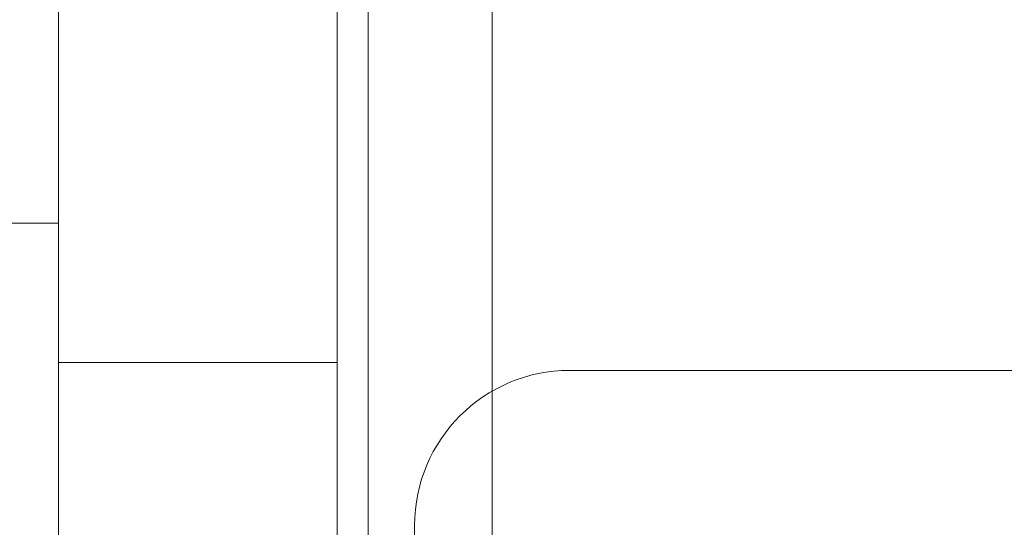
# Model space of a CAD drawing. Header units: millimetres. Extents: x 0 to 658, y -2 to 210.
# Tile 532 of 656: x 86.568 to 87.84, y 64.823 to 65.478. Entities that reach past the tile are written whole.
import ezdxf

# ---------------------------------------------------------------- set-up
doc = ezdxf.new("R2010")
doc.units = ezdxf.units.MM

msp = doc.modelspace()

# ---------------------------------------------------------------- linework, layer by layer
at = {"color": 7, "linetype": 'Continuous', "lineweight": 15}
for p, q in [((86.9785, 77.0255), (86.9785, 63.4255)), ((86.6185, 63.4655), (86.6185, 76.2255)), ((87.0185, 63.4655), (87.0185, 76.2255)), ((86.6185, 76.1655), (86.6185, 63.6255)), ((86.9785, 76.1655), (86.9785, 63.6255)), ((87.1785, 63.6255), (87.1785, 76.1655)), ((86.6185, 63.6255), (86.6185, 75.7655)), ((86.9785, 63.6255), (86.9785, 75.7655)), ((86.6185, 65.2157), (86.4185, 65.2157)), ((86.6185, 63.8159), (86.6185, 65.2157)), ((86.9785, 65.0357), (86.6185, 65.0357)), ((86.6185, 65.0334), (86.6185, 63.9979)), ((86.9785, 65.0357), (86.9785, 64.0045)), ((91.2785, 65.0255), (87.2785, 65.0255)), ((87.0785, 64.8255), (87.0785, 63.6255))]:
    msp.add_line(p, q, dxfattribs=at)
msp.add_arc((87.2785, 64.8255), 0.2, 90, 180, dxfattribs=at)
msp.add_arc((87.2785, 64.8255), 0.2, 90, 180, dxfattribs=at)

doc.saveas('drawing.dxf')
